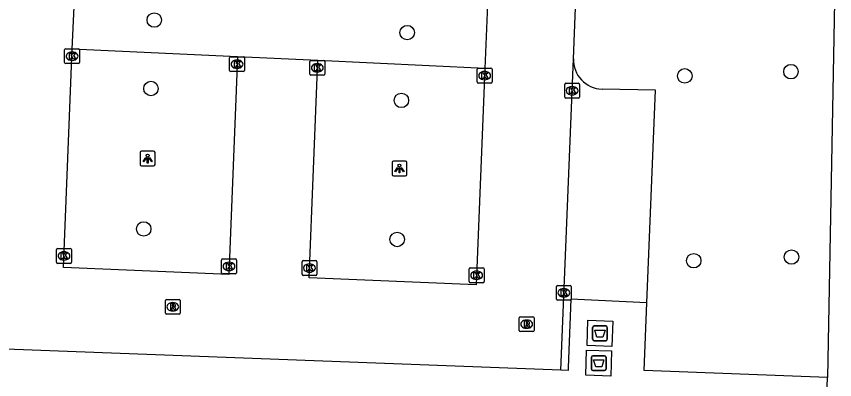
# Model space of a CAD drawing. Extents: x 160077 to 160945, y 386481 to 387498.
# Drawn here: x 160662.6 to 160717.8, y 386578.5 to 386603 of the extents above; entities that cross this region are included whole.
import ezdxf

# ---------------------------------------------------------------- set-up
doc = ezdxf.new("R2010")
doc.units = 0
for name, color, linetype in [('IMGEO_Afval_apart_plaats', 7, 'Continuous'), ('IMGEO_Boom', 7, 'Continuous'), ('IMGEO_Kolk', 7, 'Continuous'), ('IMGEO_Lichtpunt', 7, 'Continuous'), ('IMGEO_Parkeervlak_open', 7, 'Continuous'), ('IMGEO_Rijbaan_lokaal_open', 7, 'Continuous'), ('IMGEO_Rioolput', 7, 'Continuous'), ('IMGEO_Voetpad_gesloten', 7, 'Continuous'), ('IMGEO_Voetpad_open', 7, 'Continuous')]:
    doc.layers.add(name, color=color, linetype=linetype)

msp = doc.modelspace()

# ---------------------------------------------------------------- linework, layer by layer
at = {"layer": 'IMGEO_Afval_apart_plaats'}
for p, q in [((160701.565, 386582.159), (160702.355, 386582.159)), ((160702.355, 386582.159), (160701.565, 386582.159)), ((160701.465, 386581.259), (160701.465, 386582.059)), ((160701.465, 386582.059), (160701.465, 386581.259)), ((160702.455, 386582.059), (160702.455, 386581.259)), ((160702.455, 386581.259), (160702.455, 386582.059)), ((160702.355, 386581.159), (160701.565, 386581.159)), ((160701.565, 386581.159), (160702.355, 386581.159)), ((160701.382, 386579.25), (160701.382, 386580.05)), ((160701.382, 386580.05), (160701.382, 386579.25)), ((160701.482, 386580.15), (160702.272, 386580.15)), ((160702.272, 386580.15), (160701.482, 386580.15)), ((160702.372, 386580.05), (160702.372, 386579.25)), ((160702.372, 386579.25), (160702.372, 386580.05)), ((160702.272, 386579.15), (160701.482, 386579.15)), ((160701.482, 386579.15), (160702.272, 386579.15))]:
    msp.add_line(p, q, dxfattribs=at)
for points in [[(160701.608, 386581.873), (160702.312, 386581.873), (160702.163, 386581.403), (160701.757, 386581.403), (160701.608, 386581.873)], [(160701.525, 386579.864), (160702.229, 386579.864), (160702.08, 386579.394), (160701.674, 386579.394), (160701.525, 386579.864)]]:
    msp.add_lwpolyline(points, dxfattribs=at)
for centre, start, end in [((160701.565, 386582.059), 90, 180), ((160701.565, 386582.059), 90, 180), ((160702.355, 386582.059), 0, 90), ((160702.355, 386582.059), 360, 90), ((160701.565, 386581.259), 180, 270), ((160701.565, 386581.259), 180, 270), ((160702.355, 386581.259), 270, 0), ((160702.355, 386581.259), 270, 0), ((160701.482, 386580.05), 90, 180), ((160701.482, 386580.05), 90, 180), ((160702.272, 386580.05), 0, 90), ((160702.272, 386580.05), 360, 90), ((160701.482, 386579.25), 180, 270), ((160701.482, 386579.25), 180, 270), ((160702.272, 386579.25), 270, 0), ((160702.272, 386579.25), 270, 0)]:
    msp.add_arc(centre, 0.1, start, end, dxfattribs=at)
at = {"layer": 'IMGEO_Boom'}
for centre in [(160671.867, 386602.802), (160688.945, 386601.952), (160714.861, 386599.318), (160707.688, 386599.033), (160671.641, 386598.179), (160688.554, 386597.379), (160671.152, 386588.704), (160688.268, 386587.994), (160714.895, 386586.808), (160708.292, 386586.561)]:
    msp.add_circle(centre, 0.489, dxfattribs=at)
at = {"layer": 'IMGEO_Kolk'}
for p, q in [((160665.814, 386599.936), (160665.814, 386600.788)), ((160665.889, 386600.862), (160666.741, 386600.862)), ((160666.302, 386600.642), (160666.327, 386600.642)), ((160666.815, 386600.788), (160666.815, 386599.936)), ((160677.03, 386600.325), (160677.882, 386600.325)), ((160666.741, 386599.862), (160665.889, 386599.862)), ((160666.325, 386600.082), (160666.3, 386600.082)), ((160676.955, 386599.399), (160676.955, 386600.251)), ((160677.443, 386600.105), (160677.468, 386600.105)), ((160677.956, 386600.251), (160677.956, 386599.399)), ((160682.372, 386599.152), (160682.372, 386600.004)), ((160682.447, 386600.078), (160683.299, 386600.078)), ((160682.86, 386599.858), (160682.885, 386599.858)), ((160683.373, 386600.004), (160683.373, 386599.152)), ((160677.882, 386599.325), (160677.03, 386599.325)), ((160677.466, 386599.545), (160677.441, 386599.545)), ((160682.883, 386599.298), (160682.858, 386599.298)), ((160693.671, 386598.624), (160693.671, 386599.476)), ((160693.746, 386599.55), (160694.598, 386599.55)), ((160694.159, 386599.33), (160694.184, 386599.33)), ((160694.672, 386599.476), (160694.672, 386598.624)), ((160683.299, 386599.078), (160682.447, 386599.078)), ((160694.182, 386598.77), (160694.157, 386598.77)), ((160694.598, 386598.55), (160693.746, 386598.55)), ((160699.578, 386597.608), (160699.578, 386598.46)), ((160699.653, 386598.534), (160700.505, 386598.534)), ((160700.066, 386598.314), (160700.091, 386598.314)), ((160700.579, 386598.46), (160700.579, 386597.608)), ((160700.089, 386597.754), (160700.064, 386597.754)), ((160700.505, 386597.534), (160699.653, 386597.534)), ((160665.266, 386586.455), (160665.266, 386587.307)), ((160665.341, 386587.381), (160666.193, 386587.381)), ((160665.754, 386587.161), (160665.779, 386587.161)), ((160666.267, 386587.307), (160666.267, 386586.455)), ((160665.777, 386586.601), (160665.752, 386586.601)), ((160676.413, 386585.752), (160676.413, 386586.604)), ((160676.488, 386586.678), (160677.34, 386586.678)), ((160677.414, 386586.604), (160677.414, 386585.752)), ((160681.918, 386586.566), (160682.77, 386586.566)), ((160666.193, 386586.381), (160665.341, 386586.381)), ((160676.901, 386586.458), (160676.926, 386586.458)), ((160681.843, 386585.64), (160681.843, 386586.492)), ((160682.331, 386586.346), (160682.356, 386586.346)), ((160682.844, 386586.492), (160682.844, 386585.64)), ((160693.131, 386585.148), (160693.131, 386586)), ((160693.206, 386586.074), (160694.058, 386586.074)), ((160694.132, 386586), (160694.132, 386585.148)), ((160677.34, 386585.678), (160676.488, 386585.678)), ((160676.924, 386585.898), (160676.899, 386585.898)), ((160682.77, 386585.566), (160681.918, 386585.566)), ((160682.354, 386585.786), (160682.329, 386585.786)), ((160693.619, 386585.854), (160693.644, 386585.854)), ((160694.058, 386585.074), (160693.206, 386585.074)), ((160693.642, 386585.294), (160693.617, 386585.294)), ((160699.101, 386584.896), (160699.953, 386584.896)), ((160699.026, 386583.97), (160699.026, 386584.822)), ((160699.514, 386584.676), (160699.539, 386584.676)), ((160700.027, 386584.822), (160700.027, 386583.97)), ((160699.953, 386583.896), (160699.101, 386583.896)), ((160699.537, 386584.116), (160699.512, 386584.116))]:
    msp.add_line(p, q, dxfattribs=at)
for points in [[(160665.814, 386599.936), (160665.814, 386600.788)], [(160665.889, 386600.862), (160666.741, 386600.862)], [(160666.135, 386600.562), (160666.258, 386600.562), (160666.258, 386600.411), (160666.388, 386600.562), (160666.552, 386600.562), (160666.406, 386600.411), (160666.559, 386600.162), (160666.407, 386600.162), (160666.322, 386600.326), (160666.258, 386600.259), (160666.258, 386600.162), (160666.135, 386600.162), (160666.135, 386600.562)], [(160666.815, 386600.788), (160666.815, 386599.936)], [(160677.03, 386600.325), (160677.882, 386600.325)], [(160666.741, 386599.862), (160665.889, 386599.862)], [(160676.955, 386599.399), (160676.955, 386600.251)], [(160677.276, 386600.025), (160677.399, 386600.025), (160677.399, 386599.874), (160677.529, 386600.025), (160677.693, 386600.025), (160677.547, 386599.874), (160677.7, 386599.625), (160677.548, 386599.625), (160677.463, 386599.789), (160677.399, 386599.722), (160677.399, 386599.625), (160677.276, 386599.625), (160677.276, 386600.025)], [(160677.956, 386600.251), (160677.956, 386599.399)], [(160682.372, 386599.152), (160682.372, 386600.004)], [(160682.447, 386600.078), (160683.299, 386600.078)], [(160682.693, 386599.778), (160682.816, 386599.778), (160682.816, 386599.627), (160682.946, 386599.778), (160683.11, 386599.778), (160682.964, 386599.627), (160683.117, 386599.378), (160682.965, 386599.378), (160682.88, 386599.542), (160682.816, 386599.475), (160682.816, 386599.378), (160682.693, 386599.378), (160682.693, 386599.778)], [(160683.373, 386600.004), (160683.373, 386599.152)], [(160677.882, 386599.325), (160677.03, 386599.325)], [(160693.671, 386598.624), (160693.671, 386599.476)], [(160693.746, 386599.55), (160694.598, 386599.55)], [(160693.992, 386599.25), (160694.115, 386599.25), (160694.115, 386599.099), (160694.245, 386599.25), (160694.409, 386599.25), (160694.263, 386599.099), (160694.416, 386598.85), (160694.264, 386598.85), (160694.179, 386599.014), (160694.115, 386598.947), (160694.115, 386598.85), (160693.992, 386598.85), (160693.992, 386599.25)], [(160694.672, 386599.476), (160694.672, 386598.624)], [(160683.299, 386599.078), (160682.447, 386599.078)], [(160694.598, 386598.55), (160693.746, 386598.55)], [(160699.578, 386597.608), (160699.578, 386598.46)], [(160699.653, 386598.534), (160700.505, 386598.534)], [(160699.899, 386598.234), (160700.022, 386598.234), (160700.022, 386598.083), (160700.152, 386598.234), (160700.316, 386598.234), (160700.17, 386598.083), (160700.323, 386597.834), (160700.171, 386597.834), (160700.086, 386597.998), (160700.022, 386597.931), (160700.022, 386597.834), (160699.899, 386597.834), (160699.899, 386598.234)], [(160700.579, 386598.46), (160700.579, 386597.608)], [(160700.505, 386597.534), (160699.653, 386597.534)], [(160665.266, 386586.455), (160665.266, 386587.307)], [(160665.341, 386587.381), (160666.193, 386587.381)], [(160665.587, 386587.081), (160665.71, 386587.081), (160665.71, 386586.93), (160665.84, 386587.081), (160666.004, 386587.081), (160665.858, 386586.93), (160666.011, 386586.681), (160665.859, 386586.681), (160665.774, 386586.845), (160665.71, 386586.778), (160665.71, 386586.681), (160665.587, 386586.681), (160665.587, 386587.081)], [(160666.267, 386587.307), (160666.267, 386586.455)], [(160676.413, 386585.752), (160676.413, 386586.604)], [(160676.488, 386586.678), (160677.34, 386586.678)], [(160677.414, 386586.604), (160677.414, 386585.752)], [(160681.918, 386586.566), (160682.77, 386586.566)], [(160666.193, 386586.381), (160665.341, 386586.381)], [(160676.734, 386586.378), (160676.857, 386586.378), (160676.857, 386586.227), (160676.987, 386586.378), (160677.151, 386586.378), (160677.005, 386586.227), (160677.158, 386585.978), (160677.006, 386585.978), (160676.921, 386586.142), (160676.857, 386586.075), (160676.857, 386585.978), (160676.734, 386585.978), (160676.734, 386586.378)], [(160681.843, 386585.64), (160681.843, 386586.492)], [(160682.164, 386586.266), (160682.287, 386586.266), (160682.287, 386586.115), (160682.417, 386586.266), (160682.581, 386586.266), (160682.435, 386586.115), (160682.588, 386585.866), (160682.436, 386585.866), (160682.351, 386586.03), (160682.287, 386585.963), (160682.287, 386585.866), (160682.164, 386585.866), (160682.164, 386586.266)], [(160682.844, 386586.492), (160682.844, 386585.64)], [(160693.131, 386585.148), (160693.131, 386586)], [(160693.206, 386586.074), (160694.058, 386586.074)], [(160694.132, 386586), (160694.132, 386585.148)], [(160677.34, 386585.678), (160676.488, 386585.678)], [(160682.77, 386585.566), (160681.918, 386585.566)], [(160693.452, 386585.774), (160693.575, 386585.774), (160693.575, 386585.623), (160693.705, 386585.774), (160693.869, 386585.774), (160693.723, 386585.623), (160693.876, 386585.374), (160693.724, 386585.374), (160693.639, 386585.538), (160693.575, 386585.471), (160693.575, 386585.374), (160693.452, 386585.374), (160693.452, 386585.774)], [(160694.058, 386585.074), (160693.206, 386585.074)], [(160699.101, 386584.896), (160699.953, 386584.896)], [(160699.026, 386583.97), (160699.026, 386584.822)], [(160699.347, 386584.596), (160699.47, 386584.596), (160699.47, 386584.445), (160699.6, 386584.596), (160699.764, 386584.596), (160699.618, 386584.445), (160699.771, 386584.196), (160699.619, 386584.196), (160699.534, 386584.36), (160699.47, 386584.293), (160699.47, 386584.196), (160699.347, 386584.196), (160699.347, 386584.596)], [(160700.027, 386584.822), (160700.027, 386583.97)], [(160699.953, 386583.896), (160699.101, 386583.896)]]:
    msp.add_lwpolyline(points, dxfattribs=at)
for centre, start, end in [((160665.891, 386600.786), 91.552, 178.448), ((160665.891, 386600.786), 91.552, 178.448), ((160666.739, 386600.786), 1.552, 88.448), ((160666.739, 386600.786), 1.552, 88.448), ((160677.032, 386600.249), 91.552, 178.448), ((160677.032, 386600.249), 91.552, 178.448), ((160677.88, 386600.249), 1.552, 88.448), ((160677.88, 386600.249), 1.552, 88.448), ((160665.891, 386599.938), 181.552, 268.448), ((160665.891, 386599.938), 181.552, 268.448), ((160666.739, 386599.938), 271.552, 358.448), ((160666.739, 386599.938), 271.552, 358.448), ((160682.449, 386600.002), 91.552, 178.448), ((160682.449, 386600.002), 91.552, 178.448), ((160683.297, 386600.002), 1.552, 88.448), ((160683.297, 386600.002), 1.552, 88.448), ((160677.032, 386599.401), 181.552, 268.448), ((160677.032, 386599.401), 181.552, 268.448), ((160677.88, 386599.401), 271.552, 358.448), ((160677.88, 386599.401), 271.552, 358.448), ((160693.748, 386599.474), 91.552, 178.448), ((160693.748, 386599.474), 91.552, 178.448), ((160694.596, 386599.474), 1.552, 88.448), ((160694.596, 386599.474), 1.552, 88.448), ((160682.449, 386599.154), 181.552, 268.448), ((160682.449, 386599.154), 181.552, 268.448), ((160683.297, 386599.154), 271.552, 358.448), ((160683.297, 386599.154), 271.552, 358.448), ((160693.748, 386598.626), 181.552, 268.448), ((160693.748, 386598.626), 181.552, 268.448), ((160694.596, 386598.626), 271.552, 358.448), ((160694.596, 386598.626), 271.552, 358.448), ((160699.655, 386598.458), 91.552, 178.448), ((160699.655, 386598.458), 91.552, 178.448), ((160700.503, 386598.458), 1.552, 88.448), ((160700.503, 386598.458), 1.552, 88.448), ((160699.655, 386597.61), 181.552, 268.448), ((160699.655, 386597.61), 181.552, 268.448), ((160700.503, 386597.61), 271.552, 358.448), ((160700.503, 386597.61), 271.552, 358.448), ((160665.343, 386587.305), 91.552, 178.448), ((160665.343, 386587.305), 91.552, 178.448), ((160666.191, 386587.305), 1.552, 88.448), ((160666.191, 386587.305), 1.552, 88.448), ((160676.49, 386586.602), 91.552, 178.448), ((160676.49, 386586.602), 91.552, 178.448), ((160677.338, 386586.602), 1.552, 88.448), ((160677.338, 386586.602), 1.552, 88.448), ((160681.92, 386586.49), 91.552, 178.448), ((160681.92, 386586.49), 91.552, 178.448), ((160682.768, 386586.49), 1.552, 88.448), ((160682.768, 386586.49), 1.552, 88.448), ((160665.343, 386586.457), 181.552, 268.448), ((160665.343, 386586.457), 181.552, 268.448), ((160666.191, 386586.457), 271.552, 358.448), ((160666.191, 386586.457), 271.552, 358.448), ((160693.208, 386585.998), 91.552, 178.448), ((160693.208, 386585.998), 91.552, 178.448), ((160694.056, 386585.998), 1.552, 88.448), ((160694.056, 386585.998), 1.552, 88.448), ((160676.49, 386585.754), 181.552, 268.448), ((160676.49, 386585.754), 181.552, 268.448), ((160677.338, 386585.754), 271.552, 358.448), ((160677.338, 386585.754), 271.552, 358.448), ((160681.92, 386585.642), 181.552, 268.448), ((160681.92, 386585.642), 181.552, 268.448), ((160682.768, 386585.642), 271.552, 358.448), ((160682.768, 386585.642), 271.552, 358.448), ((160693.208, 386585.15), 181.552, 268.448), ((160693.208, 386585.15), 181.552, 268.448), ((160694.056, 386585.15), 271.552, 358.448), ((160694.056, 386585.15), 271.552, 358.448), ((160699.103, 386584.82), 91.552, 178.448), ((160699.103, 386584.82), 91.552, 178.448), ((160699.951, 386584.82), 1.552, 88.448), ((160699.951, 386584.82), 1.552, 88.448), ((160699.103, 386583.972), 181.552, 268.448), ((160699.103, 386583.972), 181.552, 268.448), ((160699.951, 386583.972), 271.552, 358.448), ((160699.951, 386583.972), 271.552, 358.448)]:
    msp.add_arc(centre, 0.0765, start, end, dxfattribs=at)
for centre, major_axis, ratio, start_param, end_param in [((160666.301, 386600.362), (-0.387, 0.002), 0.722429, 4.712389, 7.853982), ((160666.326, 386600.362), (-0.39, 0.002), 0.717154, 1.570796, 4.712389), ((160677.442, 386599.825), (-0.387, 0.002), 0.722429, 4.712389, 7.853982), ((160677.467, 386599.825), (-0.39, 0.002), 0.717154, 1.570796, 4.712389), ((160682.859, 386599.578), (-0.387, 0.002), 0.722429, 4.712389, 7.853982), ((160682.884, 386599.578), (-0.39, 0.002), 0.717154, 1.570796, 4.712389), ((160694.158, 386599.05), (-0.387, 0.002), 0.722429, 4.712389, 7.853982), ((160694.183, 386599.05), (-0.39, 0.002), 0.717154, 1.570796, 4.712389), ((160700.065, 386598.034), (-0.387, 0.002), 0.722429, 4.712389, 7.853982), ((160700.09, 386598.034), (-0.39, 0.002), 0.717154, 1.570796, 4.712389), ((160665.753, 386586.881), (-0.387, 0.002), 0.722429, 4.712389, 7.853982), ((160665.778, 386586.881), (-0.39, 0.002), 0.717154, 1.570796, 4.712389), ((160676.9, 386586.178), (-0.387, 0.002), 0.722429, 4.712389, 7.853982), ((160676.925, 386586.178), (-0.39, 0.002), 0.717154, 1.570796, 4.712389), ((160682.33, 386586.066), (-0.387, 0.002), 0.722429, 4.712389, 7.853982), ((160682.355, 386586.066), (-0.39, 0.002), 0.717154, 1.570796, 4.712389), ((160693.618, 386585.574), (-0.387, 0.002), 0.722429, 4.712389, 7.853982), ((160693.643, 386585.574), (-0.39, 0.002), 0.717154, 1.570796, 4.712389), ((160699.513, 386584.396), (-0.387, 0.002), 0.722429, 4.712389, 7.853982), ((160699.538, 386584.396), (-0.39, 0.002), 0.717154, 1.570796, 4.712389)]:
    msp.add_ellipse(centre, major_axis=major_axis, ratio=ratio, start_param=start_param, end_param=end_param, dxfattribs=at)
at = {"layer": 'IMGEO_Lichtpunt'}
for p, q in [((160670.919, 386593.858), (160670.919, 386593.051)), ((160670.919, 386593.858), (160670.919, 386593.051)), ((160671.821, 386593.953), (160671.013, 386593.953)), ((160671.821, 386593.953), (160671.013, 386593.953)), ((160671.915, 386593.051), (160671.915, 386593.858)), ((160671.915, 386593.051), (160671.915, 386593.858)), ((160687.921, 386593.185), (160687.921, 386592.378)), ((160687.921, 386593.185), (160687.921, 386592.378)), ((160688.823, 386593.28), (160688.015, 386593.28)), ((160688.823, 386593.28), (160688.015, 386593.28)), ((160688.917, 386592.378), (160688.917, 386593.185)), ((160688.917, 386592.378), (160688.917, 386593.185)), ((160671.013, 386592.957), (160671.821, 386592.957)), ((160671.013, 386592.957), (160671.821, 386592.957)), ((160688.015, 386592.284), (160688.823, 386592.284)), ((160688.015, 386592.284), (160688.823, 386592.284))]:
    msp.add_line(p, q, dxfattribs=at)
for points in [[(160671.293, 386593.522), (160671.332, 386593.494), (160671.144, 386593.232), (160671.106, 386593.259), (160671.293, 386593.522)], [(160671.395, 386593.474), (160671.442, 386593.474), (160671.442, 386593.152), (160671.395, 386593.152), (160671.395, 386593.474)], [(160671.505, 386593.494), (160671.543, 386593.521), (160671.73, 386593.259), (160671.691, 386593.231), (160671.505, 386593.494)], [(160688.295, 386592.849), (160688.334, 386592.821), (160688.146, 386592.559), (160688.108, 386592.586), (160688.295, 386592.849)], [(160688.397, 386592.801), (160688.444, 386592.801), (160688.444, 386592.479), (160688.397, 386592.479), (160688.397, 386592.801)], [(160688.507, 386592.821), (160688.545, 386592.848), (160688.732, 386592.586), (160688.693, 386592.558), (160688.507, 386592.821)]]:
    msp.add_lwpolyline(points, dxfattribs=at)
for centre in [(160671.418, 386593.656), (160688.42, 386592.983)]:
    msp.add_circle(centre, 0.0994, dxfattribs=at)
for centre, start, end in [((160671.013, 386593.858), 90, 180), ((160671.013, 386593.858), 90, 180), ((160671.821, 386593.858), 0, 90), ((160671.821, 386593.858), 0, 90), ((160688.015, 386593.185), 90, 180), ((160688.015, 386593.185), 90, 180), ((160688.823, 386593.185), 0, 90), ((160688.823, 386593.185), 0, 90), ((160671.013, 386593.051), 180, 270), ((160671.013, 386593.051), 180, 270), ((160671.821, 386593.051), 270, 0), ((160671.821, 386593.051), 270, 360), ((160688.015, 386592.378), 180, 270), ((160688.015, 386592.378), 180, 270), ((160688.823, 386592.378), 270, 0), ((160688.823, 386592.378), 270, 360)]:
    msp.add_arc(centre, 0.0946, start, end, dxfattribs=at)
at = {"layer": 'IMGEO_Parkeervlak_open'}
for points in [[(160677.48, 386600.318), (160666.324, 386600.845)], [(160694.192, 386599.528), (160682.902, 386600.062)], [(160705.121, 386583.719), (160705.703, 386598.063), (160702.099, 386598.139)]]:
    msp.add_lwpolyline(points, dxfattribs=at)
msp.add_arc((160702.167, 386600.14), 2.002, 178.4688, 268.0546, dxfattribs=at)
at = {"layer": 'IMGEO_Rijbaan_lokaal_open'}
for points in [[(160666.324, 386600.845), (160666.565, 386606.1)], [(160694.405, 386604.944), (160694.192, 386599.528)], [(160700.166, 386600.193), (160700.348, 386604.81)], [(160677.48, 386600.318), (160676.893, 386585.629), (160665.734, 386586.095), (160666.324, 386600.845)], [(160682.902, 386600.062), (160677.48, 386600.318)], [(160694.192, 386599.528), (160693.608, 386584.932), (160682.316, 386585.403), (160682.902, 386600.062)], [(160699.314, 386579.171), (160700.166, 386600.193)], [(160699.314, 386579.171), (160659.436, 386580.69)]]:
    msp.add_lwpolyline(points, dxfattribs=at)
at = {"layer": 'IMGEO_Rioolput'}
for p, q in [((160672.614, 386583.024), (160672.614, 386583.876)), ((160672.689, 386583.95), (160673.541, 386583.95)), ((160673.615, 386583.876), (160673.615, 386583.024)), ((160673.102, 386583.73), (160673.127, 386583.73)), ((160673.541, 386582.95), (160672.689, 386582.95)), ((160673.125, 386583.17), (160673.1, 386583.17)), ((160696.512, 386581.852), (160696.512, 386582.704)), ((160696.587, 386582.778), (160697.439, 386582.778)), ((160697.513, 386582.704), (160697.513, 386581.852)), ((160697, 386582.558), (160697.025, 386582.558)), ((160697.439, 386581.778), (160696.587, 386581.778)), ((160697.023, 386581.998), (160696.998, 386581.998))]:
    msp.add_line(p, q, dxfattribs=at)
for points in [[(160672.614, 386583.024), (160672.614, 386583.876)], [(160672.689, 386583.95), (160673.541, 386583.95)], [(160673.615, 386583.876), (160673.615, 386583.024)], [(160673.203, 386583.648), (160672.951, 386583.65), (160672.951, 386583.25)], [(160672.951, 386583.25), (160673.075, 386583.25), (160673.075, 386583.412), (160673.086, 386583.412)], [(160673.129, 386583.569), (160673.075, 386583.569), (160673.075, 386583.488)], [(160673.075, 386583.488), (160673.127, 386583.488)], [(160673.133, 386583.383), (160673.204, 386583.25), (160673.344, 386583.25), (160673.279, 386583.376)], [(160673.541, 386582.95), (160672.689, 386582.95)], [(160696.512, 386581.852), (160696.512, 386582.704)], [(160696.587, 386582.778), (160697.439, 386582.778)], [(160697.513, 386582.704), (160697.513, 386581.852)], [(160697.101, 386582.476), (160696.849, 386582.478), (160696.849, 386582.078)], [(160696.849, 386582.078), (160696.973, 386582.078), (160696.973, 386582.24), (160696.984, 386582.24)], [(160697.027, 386582.397), (160696.973, 386582.397), (160696.973, 386582.316)], [(160696.973, 386582.316), (160697.025, 386582.316)], [(160697.031, 386582.211), (160697.102, 386582.078), (160697.242, 386582.078), (160697.177, 386582.204)], [(160697.439, 386581.778), (160696.587, 386581.778)]]:
    msp.add_lwpolyline(points, dxfattribs=at)
for centre, radius, start, end in [((160672.691, 386583.874), 0.0765, 91.552, 178.448), ((160672.691, 386583.874), 0.0765, 91.552, 178.448), ((160673.539, 386583.874), 0.0765, 1.552, 88.448), ((160673.539, 386583.874), 0.0765, 1.552, 88.448), ((160673.085, 386583.359), 0.0533, 26.0293, 88.6989), ((160673.111, 386583.677), 0.19, 274.7715, 282.9687), ((160673.135, 386583.473), 0.0964, 77.0061, 93.1865), ((160673.149, 386583.53), 0.0378, 276.6634, 79.6772), ((160673.202, 386583.538), 0.109, 350.3612, 89.416), ((160673.2, 386583.538), 0.112, 277.5842, 350.9817), ((160673.184, 386583.323), 0.108, 29.5134, 73.7905), ((160672.691, 386583.026), 0.0765, 181.552, 268.448), ((160672.691, 386583.026), 0.0765, 181.552, 268.448), ((160673.539, 386583.026), 0.0765, 271.552, 358.448), ((160673.539, 386583.026), 0.0765, 271.552, 358.448), ((160696.589, 386582.702), 0.0765, 91.552, 178.448), ((160696.589, 386582.702), 0.0765, 91.552, 178.448), ((160697.437, 386582.702), 0.0765, 1.552, 88.448), ((160697.437, 386582.702), 0.0765, 1.552, 88.448), ((160696.983, 386582.187), 0.0533, 26.0293, 88.6989), ((160697.009, 386582.505), 0.19, 274.7715, 282.9687), ((160697.033, 386582.301), 0.0964, 77.0061, 93.1865), ((160697.047, 386582.358), 0.0378, 276.6634, 79.6772), ((160697.1, 386582.366), 0.109, 350.3612, 89.416), ((160697.098, 386582.366), 0.112, 277.5842, 350.9817), ((160697.082, 386582.151), 0.108, 29.5134, 73.7905), ((160696.589, 386581.854), 0.0765, 181.552, 268.448), ((160696.589, 386581.854), 0.0765, 181.552, 268.448), ((160697.437, 386581.854), 0.0765, 271.552, 358.448), ((160697.437, 386581.854), 0.0765, 271.552, 358.448)]:
    msp.add_arc(centre, radius, start, end, dxfattribs=at)
for centre, major_axis, ratio, start_param, end_param in [((160673.101, 386583.45), (-0.387, 0.002), 0.722429, 4.712389, 7.853982), ((160673.126, 386583.45), (-0.39, 0.002), 0.717154, 1.570796, 4.712389), ((160696.999, 386582.278), (-0.387, 0.002), 0.722429, 4.712389, 7.853982), ((160697.024, 386582.278), (-0.39, 0.002), 0.717154, 1.570796, 4.712389)]:
    msp.add_ellipse(centre, major_axis=major_axis, ratio=ratio, start_param=start_param, end_param=end_param, dxfattribs=at)
at = {"layer": 'IMGEO_Voetpad_gesloten'}
for points in [[(160701.149, 386582.54), (160702.833, 386582.479), (160702.771, 386580.779), (160701.087, 386580.84), (160701.149, 386582.54)], [(160701.06, 386580.527), (160702.751, 386580.471), (160702.695, 386578.773), (160701.004, 386578.829), (160701.06, 386580.527)]]:
    msp.add_lwpolyline(points, dxfattribs=at)
at = {"layer": 'IMGEO_Voetpad_open'}
for points in [[(160717.808, 386604.031), (160717.32, 386578.668)], [(160705.121, 386583.719), (160699.995, 386583.967), (160699.816, 386579.353), (160699.808, 386579.152), (160699.314, 386579.171)], [(160717.32, 386578.668), (160704.936, 386579.152), (160705.121, 386583.719)], [(160717.209, 386575.623), (160717.32, 386578.668)]]:
    msp.add_lwpolyline(points, dxfattribs=at)

doc.saveas('drawing.dxf')
